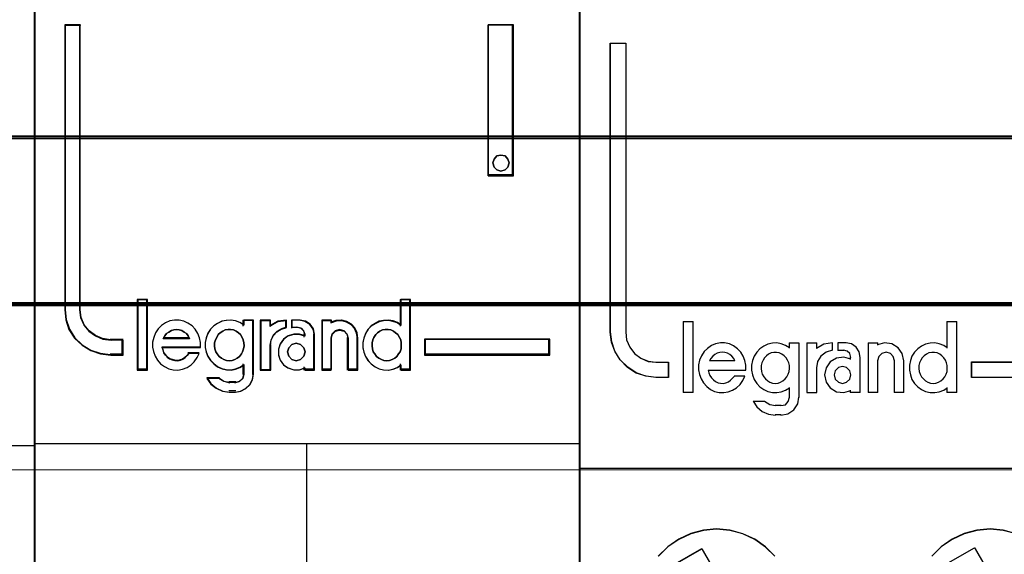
# Model space of a CAD drawing. Header units: millimetres. Extents: x -1290 to 1795, y -4192 to -1311.
# Tile 904 of 1056: x 1443.54 to 1450.02, y -2229.33 to -2225.81. Entities that reach past the tile are written whole.
import ezdxf

# ---------------------------------------------------------------- set-up
doc = ezdxf.new("R2010")
doc.units = ezdxf.units.MM
doc.layers.add('30', color=7, linetype='Continuous')
doc.layers.add('45', color=7, linetype='Continuous')
doc.layers.add('Aparatura', color=7, linetype='Continuous', lineweight=13)

# ---------------------------------------------------------------- blocks, each defined once
blk = doc.blocks.new('*U270')
at = {"layer": '45', "color": 7}
blk.add_lwpolyline([(378.503165, -233.620833), (306.482346, -233.620833), (306.482346, -315.649396), (378.503165, -315.649396), (378.503165, -233.620833)], close=True, dxfattribs=at)
at = {"layer": '45', "color": 139}
blk.add_lwpolyline([(378.503165, -233.620833), (306.482346, -233.620833), (306.482346, -315.649396), (378.503165, -315.649396), (378.503165, -233.620833)], close=True, dxfattribs=at)
at = {"layer": '45', "color": 255}
blk.add_lwpolyline([(378.481681, -233.642379), (306.50383, -233.642379), (306.50383, -315.62785), (378.481681, -315.62785), (378.481681, -233.642379)], close=True, dxfattribs=at)
at = {"layer": '45', "color": 139}
blk.add_lwpolyline([(306.482346, -296.841682), (378.503165, -296.841682)], dxfattribs=at)
blk = doc.blocks.new('*U271')
at = {"layer": '45', "color": 7}
for points in [[(396.445708, -233.780631), (378.472729, -233.780631), (378.472729, -315.511143), (396.445708, -315.511143), (396.445708, -233.780631)], [(381.396315, -293.859381), (381.396315, -293.370206), (380.994415, -293.370206), (380.722708, -293.331731), (380.484965, -293.227301), (380.275524, -293.078899), (380.111368, -292.875534), (380.003818, -292.633695), (379.975515, -292.36987), (379.975515, -282.993101), (379.471725, -282.993101), (379.471725, -292.36987), (379.505689, -292.705147), (379.613239, -293.023936), (379.794377, -293.304249), (380.043442, -293.535096), (380.33213, -293.710979), (380.649121, -293.820906), (380.994415, -293.859381), (381.396315, -293.859381)], [(393.416494, -282.993101), (393.416494, -287.955823), (394.254362, -287.955823), (394.254362, -282.993101), (393.416494, -282.993101)], [(394.068129, -287.406604), (394.103975, -287.536079), (394.068129, -287.677324), (393.972538, -287.765602), (393.835126, -287.806798), (393.703689, -287.765602), (393.608098, -287.677324), (393.572251, -287.536079), (393.608098, -287.406604), (393.703689, -287.306556), (393.835126, -287.27713), (393.972538, -287.306556), (394.068129, -287.406604)], [(382.182263, -294.335184), (382.182263, -292.044144), (381.876119, -292.044144), (381.876119, -294.335184), (382.182263, -294.335184)], [(395.446712, -293.335099), (391.323615, -293.335099), (391.323615, -293.859381), (395.446712, -293.859381), (395.446712, -293.335099)]]:
    blk.add_lwpolyline(points, close=True, dxfattribs=at)
at = {"layer": '45', "color": 139}
for points in [[(396.445708, -233.780631), (378.472729, -233.780631), (378.472729, -315.511143), (396.445708, -315.511143), (396.445708, -233.780631)], [(394.103975, -287.536079), (394.068129, -287.406604), (393.972538, -287.306556), (393.835126, -287.27713), (393.703689, -287.306556), (393.608098, -287.406604), (393.572251, -287.536079), (393.608098, -287.677324), (393.703689, -287.765602), (393.835126, -287.806798), (393.972538, -287.765602), (394.068129, -287.677324), (394.103975, -287.536079)], [(384.8897, -294.046111), (384.988072, -294.034743), (385.07487, -294.006323), (385.155882, -293.96085), (385.22532, -293.90401), (385.288972, -293.824433), (385.329478, -293.75054), (385.358411, -293.653911), (385.381557, -293.557283), (385.369984, -293.460654), (385.352625, -293.364025), (385.312119, -293.278764), (385.26004, -293.187819), (385.190601, -293.125295), (385.115376, -293.074138), (385.028577, -293.03435), (384.935993, -293.017298), (384.849194, -293.017298), (384.750823, -293.03435), (384.675598, -293.074138), (384.594586, -293.125295), (384.525147, -293.187819), (384.478855, -293.278764), (384.438349, -293.364025), (384.409416, -293.460654), (384.409416, -293.557283), (384.420989, -293.653911), (384.449922, -293.75054), (384.496214, -293.824433), (384.55408, -293.90401), (384.635092, -293.96085), (384.716103, -294.006323), (384.802902, -294.034743), (384.8897, -294.046111)], [(390.072184, -294.046111), (390.164677, -294.034743), (390.251388, -294.006323), (390.3381, -293.96085), (390.407469, -293.90401), (390.465277, -293.824433), (390.517304, -293.75054), (390.546208, -293.653911), (390.551989, -293.557283), (390.551989, -293.460654), (390.534647, -293.364025), (390.494181, -293.278764), (390.436373, -293.187819), (390.367004, -293.125295), (390.297635, -293.074138), (390.210923, -293.03435), (390.124211, -293.017298), (390.025938, -293.017298), (389.939226, -293.03435), (389.852515, -293.074138), (389.771584, -293.125295), (389.713776, -293.187819), (389.655968, -293.278764), (389.615503, -293.364025), (389.59238, -293.460654), (389.59238, -293.557283), (389.603941, -293.653911), (389.632845, -293.75054), (389.684872, -293.824433), (389.74268, -293.90401), (389.812049, -293.96085), (389.898761, -294.006323), (389.985473, -294.034743), (390.072184, -294.046111)], [(387.390291, -293.758833), (387.348603, -293.618126), (387.241403, -293.512595), (387.09847, -293.471556), (386.955537, -293.512595), (386.848337, -293.618126), (386.806649, -293.758833), (386.848337, -293.899541), (386.955537, -294.005071), (387.09847, -294.046111), (387.241403, -294.005071), (387.348603, -293.899541), (387.390291, -293.758833)]]:
    blk.add_lwpolyline(points, close=True, dxfattribs=at)
at = {"layer": '45', "color": 59}
for points in [[(396.427805, -233.798586), (378.490632, -233.798586), (378.490632, -315.493189), (396.427805, -315.493189), (396.427805, -233.798586)], [(393.416494, -282.993101), (393.416494, -287.955823), (394.254362, -287.955823), (394.254362, -282.993101), (393.416494, -282.993101)], [(394.068129, -287.406604), (394.103975, -287.536079), (394.068129, -287.677324), (393.972538, -287.765602), (393.835126, -287.806798), (393.703689, -287.765602), (393.608098, -287.677324), (393.572251, -287.536079), (393.608098, -287.406604), (393.703689, -287.306556), (393.835126, -287.27713), (393.972538, -287.306556), (394.068129, -287.406604)], [(382.201957, -294.353139), (382.201957, -292.02619), (381.858216, -292.02619), (381.858216, -294.353139), (382.201957, -294.353139)], [(389.288026, -293.456874), (389.288026, -293.618313), (389.316464, -293.768618), (389.373341, -293.90779), (389.458655, -294.041395), (389.566721, -294.152732), (389.691849, -294.247369), (389.822665, -294.308604), (389.970544, -294.342005), (390.12411, -294.353139), (390.277676, -294.325305), (390.419868, -294.269636), (390.544996, -294.186133), (390.544996, -294.353139), (390.863504, -294.353139), (390.863504, -292.02619), (390.544996, -292.02619), (390.544996, -292.883487), (390.419868, -292.799984), (390.277676, -292.749882), (390.12411, -292.722048), (389.970544, -292.733181), (389.822665, -292.761016), (389.691849, -292.827818), (389.566721, -292.911321), (389.458655, -293.022658), (389.373341, -293.156263), (389.316464, -293.306568), (389.288026, -293.456874)], [(382.363085, -293.596186), (382.391518, -293.747576), (382.448383, -293.898967), (382.527994, -294.027929), (382.630351, -294.145678), (382.755454, -294.240998), (382.903303, -294.308283), (383.045466, -294.341925), (383.199002, -294.353139), (383.352537, -294.325104), (383.500386, -294.269033), (383.631176, -294.184927), (383.73922, -294.078393), (383.83589, -293.943824), (383.904128, -293.803647), (383.557251, -293.803647), (383.500386, -293.876539), (383.432148, -293.943824), (383.352537, -293.994287), (383.278613, -294.022322), (383.193315, -294.039144), (383.102331, -294.027929), (383.017033, -294.011108), (382.931736, -293.983073), (382.852125, -293.927002), (382.79526, -293.859718), (382.738395, -293.781219), (382.709962, -293.697113), (382.681529, -293.613007), (383.943934, -293.613007), (383.943934, -293.450402), (383.915501, -293.287797), (383.85295, -293.147621), (383.767652, -293.013051), (383.665295, -292.90091), (383.528819, -292.80559), (383.392343, -292.749519), (383.238807, -292.71027), (383.085271, -292.71027), (382.931736, -292.738305), (382.789573, -292.794376), (382.66447, -292.889696), (382.545053, -292.99623), (382.459756, -293.130799), (382.402891, -293.28219), (382.363085, -293.433581), (382.363085, -293.596186)], [(384.184955, -293.144583), (384.128113, -293.294922), (384.099691, -293.445261), (384.099691, -293.606737), (384.128113, -293.757076), (384.184955, -293.896279), (384.275903, -294.029914), (384.37822, -294.141276), (384.503273, -294.235934), (384.651064, -294.297183), (384.79317, -294.330592), (384.946645, -294.341728), (385.094435, -294.313888), (385.236542, -294.258206), (385.372964, -294.174685), (385.372964, -294.492067), (385.333174, -294.63127), (385.225173, -294.725928), (385.094435, -294.764905), (384.889802, -294.764905), (384.707906, -294.725928), (384.543063, -294.63127), (384.15085, -294.63127), (384.281587, -294.815018), (384.457799, -294.954221), (384.668117, -295.048879), (384.889802, -295.07672), (385.094435, -295.07672), (385.276332, -295.048879), (385.435491, -294.965358), (385.571913, -294.842859), (385.657176, -294.670247), (385.691282, -294.492067), (385.691282, -292.71027), (385.372964, -292.71027), (385.372964, -292.871745), (385.236542, -292.788223), (385.094435, -292.73811), (384.946645, -292.71027), (384.79317, -292.721406), (384.651064, -292.749246), (384.503273, -292.816064), (384.37822, -292.899586), (384.275903, -293.010948), (384.184955, -293.144583)], [(385.913281, -292.71027), (385.913281, -294.353139), (386.23895, -294.353139), (386.23895, -293.528901), (386.268028, -293.366296), (386.34363, -293.203691), (386.465756, -293.080336), (386.611144, -292.99623), (386.779794, -292.945766), (386.779794, -292.71027), (386.494833, -292.749519), (386.23895, -292.884089), (386.23895, -292.71027), (385.913281, -292.71027)], [(385.932975, -292.728224), (385.932975, -294.335184), (386.244514, -294.335184), (386.244514, -293.528962), (386.272329, -293.369911), (386.344651, -293.210861), (386.461478, -293.090202), (386.600558, -293.007934), (386.761891, -292.958574), (386.761891, -292.728224), (386.489294, -292.766616), (386.244514, -292.898244), (386.244514, -292.728224), (385.932975, -292.728224)], [(386.56499, -293.500866), (386.507666, -293.669077), (386.507666, -293.859718), (386.56499, -294.027929), (386.679639, -294.184927), (386.822951, -294.285854), (387.012122, -294.341925), (387.19556, -294.341925), (387.378999, -294.285854), (387.378999, -294.353139), (387.700016, -294.353139), (387.700016, -293.175656), (387.659889, -292.99623), (387.550972, -292.844839), (387.396196, -292.749519), (387.212758, -292.71027), (386.949065, -292.71027), (386.949065, -292.945766), (387.138236, -292.945766), (387.252885, -292.973802), (387.338872, -293.063515), (387.378999, -293.175656), (387.378999, -293.242941), (387.19556, -293.18687), (387.012122, -293.18687), (386.822951, -293.242941), (386.679639, -293.349475), (386.56499, -293.500866)], [(387.934547, -292.71027), (387.934547, -294.353139), (388.2441, -294.353139), (388.2441, -293.299011), (388.284227, -293.158835), (388.387411, -293.063515), (388.52499, -293.024265), (388.674034, -293.063515), (388.765753, -293.158835), (388.80588, -293.299011), (388.80588, -294.353139), (389.126898, -294.353139), (389.126898, -293.299011), (389.098235, -293.130799), (389.029446, -292.968195), (388.914797, -292.844839), (388.760021, -292.760733), (388.59378, -292.71027), (388.410341, -292.721484), (388.2441, -292.777554), (388.2441, -292.71027), (387.934547, -292.71027)], [(387.952451, -292.728224), (387.952451, -294.335184), (388.252707, -294.335184), (388.252707, -293.304097), (388.291629, -293.166985), (388.391715, -293.073748), (388.525162, -293.035357), (388.66973, -293.073748), (388.758695, -293.166985), (388.797617, -293.304097), (388.797617, -294.335184), (389.108995, -294.335184), (389.108995, -293.304097), (389.081193, -293.139562), (389.014469, -292.980512), (388.903263, -292.859853), (388.753135, -292.777585), (388.591886, -292.728224), (388.413956, -292.739193), (388.252707, -292.794039), (388.252707, -292.728224), (387.952451, -292.728224)], [(383.537556, -293.229092), (383.58408, -293.32253), (382.717568, -293.32253), (382.769907, -293.229092), (382.828063, -293.154341), (382.897849, -293.104507), (382.985082, -293.048444), (383.066499, -293.029756), (383.153732, -293.017298), (383.240965, -293.029756), (383.328197, -293.048444), (383.409615, -293.104507), (383.479401, -293.154341), (383.537556, -293.229092)], [(383.58408, -293.32253), (382.717568, -293.32253), (382.769907, -293.229092), (382.828063, -293.154341), (382.897849, -293.104507), (382.985082, -293.048444), (383.066499, -293.029756), (383.153732, -293.017298), (383.240965, -293.029756), (383.328197, -293.048444), (383.409615, -293.104507), (383.479401, -293.154341), (383.537556, -293.229092), (383.58408, -293.32253)], [(385.288972, -293.824433), (385.22532, -293.90401), (385.155882, -293.96085), (385.07487, -294.006323), (384.988072, -294.034743), (384.8897, -294.046111), (384.802902, -294.034743), (384.716103, -294.006323), (384.635092, -293.96085), (384.55408, -293.90401), (384.496214, -293.824433), (384.449922, -293.75054), (384.420989, -293.653911), (384.409416, -293.557283), (384.409416, -293.460654), (384.438349, -293.364025), (384.478855, -293.278764), (384.525147, -293.187819), (384.594586, -293.125295), (384.675598, -293.074138), (384.750823, -293.03435), (384.849194, -293.017298), (384.935993, -293.017298), (385.028577, -293.03435), (385.115376, -293.074138), (385.190601, -293.125295), (385.26004, -293.187819), (385.312119, -293.278764), (385.352625, -293.364025), (385.369984, -293.460654), (385.381557, -293.557283), (385.358411, -293.653911), (385.329478, -293.75054), (385.288972, -293.824433)], [(384.478855, -293.278764), (384.525147, -293.187819), (384.594586, -293.125295), (384.675598, -293.074138), (384.750823, -293.03435), (384.849194, -293.017298), (384.935993, -293.017298), (385.028577, -293.03435), (385.115376, -293.074138), (385.190601, -293.125295), (385.26004, -293.187819), (385.312119, -293.278764), (385.352625, -293.364025), (385.369984, -293.460654), (385.381557, -293.557283), (385.358411, -293.653911), (385.329478, -293.75054), (385.288972, -293.824433), (385.22532, -293.90401), (385.155882, -293.96085), (385.07487, -294.006323), (384.988072, -294.034743), (384.8897, -294.046111), (384.802902, -294.034743), (384.716103, -294.006323), (384.635092, -293.96085), (384.55408, -293.90401), (384.496214, -293.824433), (384.449922, -293.75054), (384.420989, -293.653911), (384.409416, -293.557283), (384.409416, -293.460654), (384.438349, -293.364025), (384.478855, -293.278764)], [(390.210923, -293.03435), (390.297635, -293.074138), (390.367004, -293.125295), (390.436373, -293.187819), (390.494181, -293.278764), (390.534647, -293.364025), (390.551989, -293.460654), (390.551989, -293.557283), (390.546208, -293.653911), (390.517304, -293.75054), (390.465277, -293.824433), (390.407469, -293.90401), (390.3381, -293.96085), (390.251388, -294.006323), (390.164677, -294.034743), (390.072184, -294.046111), (389.985473, -294.034743), (389.898761, -294.006323), (389.812049, -293.96085), (389.74268, -293.90401), (389.684872, -293.824433), (389.632845, -293.75054), (389.603941, -293.653911), (389.59238, -293.557283), (389.59238, -293.460654), (389.615503, -293.364025), (389.655968, -293.278764), (389.713776, -293.187819), (389.771584, -293.125295), (389.852515, -293.074138), (389.939226, -293.03435), (390.025938, -293.017298), (390.124211, -293.017298), (390.210923, -293.03435)], [(389.615503, -293.364025), (389.655968, -293.278764), (389.713776, -293.187819), (389.771584, -293.125295), (389.852515, -293.074138), (389.939226, -293.03435), (390.025938, -293.017298), (390.124211, -293.017298), (390.210923, -293.03435), (390.297635, -293.074138), (390.367004, -293.125295), (390.436373, -293.187819), (390.494181, -293.278764), (390.534647, -293.364025), (390.551989, -293.460654), (390.551989, -293.557283), (390.546208, -293.653911), (390.517304, -293.75054), (390.465277, -293.824433), (390.407469, -293.90401), (390.3381, -293.96085), (390.251388, -294.006323), (390.164677, -294.034743), (390.072184, -294.046111), (389.985473, -294.034743), (389.898761, -294.006323), (389.812049, -293.96085), (389.74268, -293.90401), (389.684872, -293.824433), (389.632845, -293.75054), (389.603941, -293.653911), (389.59238, -293.557283), (389.59238, -293.460654), (389.615503, -293.364025)], [(395.428809, -293.353054), (391.343308, -293.353054), (391.343308, -293.841426), (395.428809, -293.841426), (395.428809, -293.353054)], [(387.348603, -293.618126), (387.390291, -293.758833), (387.348603, -293.899541), (387.241403, -294.005071), (387.09847, -294.046111), (386.955537, -294.005071), (386.848337, -293.899541), (386.806649, -293.758833), (386.848337, -293.618126), (386.955537, -293.512595), (387.09847, -293.471556), (387.241403, -293.512595), (387.348603, -293.618126)], [(386.806649, -293.758833), (386.848337, -293.618126), (386.955537, -293.512595), (387.09847, -293.471556), (387.241403, -293.512595), (387.348603, -293.618126), (387.390291, -293.758833), (387.348603, -293.899541), (387.241403, -294.005071), (387.09847, -294.046111), (386.955537, -294.005071), (386.848337, -293.899541), (386.806649, -293.758833)]]:
    blk.add_lwpolyline(points, close=True, dxfattribs=at)
at = {"layer": '45', "color": 139}
for points in [[(379.471725, -282.993101), (379.471725, -292.376309)], [(379.471725, -282.993101), (380.003449, -282.993101)], [(379.965852, -282.993101), (379.965852, -292.376309)], [(393.416494, -287.955823), (393.416494, -282.993101)], [(393.416494, -282.993101), (394.254362, -282.993101)], [(394.214975, -287.955823), (394.214975, -282.993101)], [(393.416494, -287.918118), (394.254362, -287.918118)], [(381.858216, -292.02619), (381.858216, -294.353139)], [(381.858216, -292.02619), (382.201957, -292.02619)], [(382.16257, -292.02619), (382.16257, -294.353139)], [(390.514392, -292.02619), (390.514392, -292.907773)], [(390.514392, -292.02619), (390.863504, -292.02619)], [(390.824117, -292.02619), (390.824117, -294.353139)], [(379.471725, -292.336809), (379.505868, -292.679528), (379.613986, -293.005392), (379.796079, -293.291928), (380.046457, -293.527898), (380.336667, -293.707685), (380.65533, -293.820052), (381.002445, -293.859381)], [(379.965852, -292.336809), (379.994647, -292.610038), (380.104065, -292.860499), (380.271071, -293.071113), (380.484149, -293.224805), (380.726021, -293.332958), (381.002445, -293.372804)], [(383.943934, -293.613007), (383.943934, -293.450402), (383.915501, -293.287797), (383.85295, -293.147621), (383.767652, -293.013051), (383.665295, -292.90091), (383.528819, -292.80559), (383.392343, -292.749519), (383.238807, -292.71027), (383.085271, -292.71027), (382.931736, -292.738305), (382.789573, -292.794376), (382.66447, -292.889696), (382.545053, -292.99623), (382.459756, -293.130799), (382.402891, -293.28219), (382.363085, -293.433581), (382.363085, -293.596186), (382.391518, -293.747576), (382.448383, -293.898967), (382.527994, -294.027929), (382.630351, -294.145678), (382.755454, -294.240998), (382.903303, -294.308283), (383.045466, -294.341925), (383.199002, -294.353139), (383.352537, -294.325104), (383.500386, -294.269033), (383.631176, -294.184927), (383.73922, -294.078393), (383.83589, -293.943824), (383.904128, -293.803647)], [(385.381557, -292.872874), (385.244215, -292.788769), (385.101149, -292.738305), (384.952361, -292.71027), (384.79785, -292.721484), (384.654785, -292.749519), (384.505997, -292.816804), (384.3801, -292.90091), (384.277092, -293.013051), (384.185531, -293.147621), (384.128304, -293.299011), (384.099691, -293.450402), (384.099691, -293.613007), (384.128304, -293.764397), (384.185531, -293.904574), (384.277092, -294.039144), (384.3801, -294.151285), (384.505997, -294.246605), (384.654785, -294.308283), (384.79785, -294.341925), (384.952361, -294.353139), (385.101149, -294.325104), (385.244215, -294.269033), (385.381557, -294.184927)], [(385.34217, -292.71027), (385.34217, -292.907773)], [(385.34217, -292.71027), (385.691282, -292.71027)], [(385.653685, -292.71027), (385.653685, -294.500369)], [(385.913281, -292.71027), (385.913281, -294.353139)], [(385.913281, -292.71027), (386.264183, -292.71027)], [(386.779794, -292.71027), (386.487376, -292.7573), (386.224796, -292.918546)], [(386.224796, -292.71027), (386.224796, -292.918546)], [(386.740407, -292.71027), (386.740407, -292.977797)], [(386.935551, -292.71027), (386.935551, -292.977797)], [(387.229163, -292.71027), (386.935551, -292.71027)], [(387.700016, -293.202233), (387.657996, -293.01256), (387.543943, -292.852524), (387.381866, -292.75176), (387.189776, -292.71027)], [(387.934547, -292.71027), (387.934547, -294.353139)], [(387.934547, -292.71027), (388.272917, -292.71027)], [(389.126898, -293.32253), (389.097892, -293.147599), (389.028279, -292.978498), (388.912257, -292.850215), (388.755628, -292.762749), (388.587397, -292.71027), (388.401762, -292.721932), (388.23353, -292.780242)], [(388.23353, -292.71027), (388.23353, -292.814408)], [(390.551989, -292.872874), (390.426165, -292.788769), (390.283182, -292.738305), (390.128762, -292.71027), (389.974341, -292.721484), (389.825639, -292.749519), (389.694096, -292.816804), (389.568271, -292.90091), (389.459605, -293.013051), (389.373815, -293.147621), (389.316623, -293.299011), (389.288026, -293.450402), (389.288026, -293.613007), (389.316623, -293.764397), (389.373815, -293.904574), (389.459605, -294.039144), (389.568271, -294.151285), (389.694096, -294.246605), (389.825639, -294.308283), (389.974341, -294.341925), (390.128762, -294.353139), (390.283182, -294.325104), (390.426165, -294.269033), (390.551989, -294.184927)], [(383.58408, -293.32253), (383.537556, -293.229092), (383.479401, -293.154341), (383.409615, -293.104507), (383.328197, -293.048444), (383.240965, -293.029756), (383.153732, -293.017298), (383.066499, -293.029756), (382.985082, -293.048444), (382.897849, -293.104507), (382.828063, -293.154341), (382.769907, -293.229092), (382.717568, -293.32253)], [(386.779794, -292.940092), (386.60673, -292.99261), (386.457537, -293.08014), (386.332215, -293.208517), (386.254635, -293.377741), (386.224796, -293.546966)], [(386.935551, -292.940092), (387.15755, -292.940092)], [(387.390291, -293.202233), (387.344937, -293.074359), (387.247748, -292.97206), (387.118164, -292.940092)], [(388.815383, -293.32253), (388.773822, -293.166799), (388.678826, -293.060902), (388.524456, -293.017298), (388.381962, -293.060902), (388.275091, -293.166799), (388.23353, -293.32253)], [(380.964849, -293.335099), (381.396315, -293.335099)], [(381.358718, -293.335099), (381.358718, -293.859381)], [(381.358718, -293.335099), (381.358718, -293.859381)], [(382.717568, -293.284825), (383.58408, -293.284825)], [(387.390291, -293.231954), (387.204476, -293.1753), (387.01866, -293.1753), (386.827037, -293.231954), (386.681868, -293.339596), (386.565733, -293.492561), (386.507666, -293.662522), (386.507666, -293.855145), (386.565733, -294.025106), (386.681868, -294.183736), (386.827037, -294.285713), (387.01866, -294.342366), (387.204476, -294.342366), (387.390291, -294.285713)], [(387.350905, -293.164528), (387.350905, -293.268666)], [(387.662419, -293.164528), (387.662419, -294.353139)], [(388.23353, -293.284825), (388.23353, -294.353139)], [(388.777786, -293.284825), (388.777786, -294.353139)], [(389.087511, -293.284825), (389.087511, -294.353139)], [(391.323615, -293.335099), (395.446712, -293.335099)], [(391.323615, -293.335099), (391.323615, -293.859381)], [(395.409115, -293.859381), (395.409115, -293.335099)], [(382.67281, -293.591853), (383.943934, -293.591853)], [(382.67281, -293.591853), (382.701815, -293.681509), (382.730821, -293.771165), (382.788832, -293.854845), (382.846842, -293.926569), (382.928058, -293.98634), (383.015074, -294.016226), (383.10209, -294.034157), (383.194908, -294.046111), (383.281924, -294.02818), (383.357338, -293.998294), (383.438553, -293.944501), (383.508166, -293.872776), (383.566177, -293.795074)], [(385.913281, -294.353139), (386.264183, -294.353139), (386.264183, -293.509261)], [(380.964849, -293.821675), (381.396315, -293.821675)], [(383.528581, -293.778584), (383.904547, -293.778584)], [(391.323615, -293.821675), (395.446712, -293.821675)], [(381.858216, -294.315434), (382.201957, -294.315434)], [(385.34217, -294.150249), (385.34217, -294.500369)], [(387.350905, -294.249001), (387.350905, -294.353139)], [(387.350905, -294.315434), (387.700016, -294.315434)], [(387.934547, -294.315434), (388.272917, -294.315434)], [(388.777786, -294.315434), (389.126898, -294.315434)], [(390.514392, -294.150249), (390.514392, -294.353139)], [(390.514392, -294.315434), (390.863504, -294.315434)], [(384.14982, -294.599121), (384.284121, -294.79613), (384.465136, -294.94538), (384.681186, -295.04687), (384.908914, -295.07672)], [(384.14982, -294.599121), (384.570544, -294.599121)], [(384.532948, -294.599121), (384.711686, -294.719942), (384.908914, -294.769692)], [(385.070042, -295.07672), (385.259373, -295.047479), (385.425036, -294.959757), (385.567034, -294.831097), (385.655783, -294.649805), (385.691282, -294.462664)], [(385.070042, -294.769692), (385.216264, -294.725831), (385.337055, -294.619311), (385.381557, -294.462664)], [(384.871317, -294.731987), (385.109429, -294.731987)], [(385.109429, -295.037219), (384.871317, -295.037219)], [(378.472729, -296.773454), (396.445708, -296.773454)], [(387.435049, -296.773454), (387.435049, -303.998489)]]:
    blk.add_lwpolyline(points, dxfattribs=at)
at = {"layer": '45', "color": 1}
for points in [[(381.396315, -293.859381), (381.396315, -293.370206), (380.994415, -293.370206), (380.722708, -293.331731), (380.484965, -293.227301), (380.275524, -293.078899), (380.111368, -292.875534), (380.003818, -292.633695), (379.975515, -292.36987), (379.975515, -282.993101), (379.471725, -282.993101), (379.471725, -292.36987), (379.505689, -292.705147), (379.613239, -293.023936), (379.794377, -293.304249), (380.043442, -293.535096), (380.33213, -293.710979), (380.649121, -293.820906), (380.994415, -293.859381), (381.396315, -293.859381)], [(381.378412, -293.841426), (381.378412, -293.353867), (380.983989, -293.353867), (380.717337, -293.31552), (380.484017, -293.211434), (380.278473, -293.063524), (380.117371, -292.860831), (380.011821, -292.619791), (379.984045, -292.356838), (379.984045, -283.011055), (379.489629, -283.011055), (379.489629, -292.356838), (379.52296, -292.691007), (379.62851, -293.008742), (379.806277, -293.288129), (380.050708, -293.518213), (380.334026, -293.693515), (380.645119, -293.803078), (380.983989, -293.841426), (381.378412, -293.841426)], [(395.446712, -293.335099), (391.323615, -293.335099), (391.323615, -293.859381), (395.446712, -293.859381), (395.446712, -293.335099)]]:
    blk.add_lwpolyline(points, close=True, dxfattribs=at)
blk = doc.blocks.new('*U272')
at = {"layer": '45', "color": 7}
for points in [[(396.443918, -233.608264), (414.447332, -233.608264), (414.447332, -233.608264), (414.447332, -316.599208), (414.447332, -316.599208), (396.443918, -316.599208), (396.443918, -316.599208), (396.443918, -233.608264), (396.443918, -233.608264)], [(397.441124, -283.596384), (397.944715, -283.596384), (397.944715, -293.10016), (397.973993, -293.357177), (398.079396, -293.596669), (398.231644, -293.806956), (398.44245, -293.958829), (398.682534, -294.063972), (398.940185, -294.093179), (399.344229, -294.093179), (399.344229, -294.59553), (398.940185, -294.59553), (398.612265, -294.554641), (398.290201, -294.449497), (398.009127, -294.262576), (397.763188, -294.017242), (397.587516, -293.731019), (397.482114, -293.427272), (397.441124, -293.10016), (397.441124, -283.596384)], [(402.8673, -294.793033), (402.961883, -294.781237), (403.038731, -294.751747), (403.121491, -294.710462), (403.192428, -294.645584), (403.251542, -294.574809), (403.292922, -294.492237), (403.322479, -294.403768), (403.340214, -294.303502), (403.334302, -294.209135), (403.310657, -294.114767), (403.275188, -294.026298), (403.227897, -293.949625), (403.162871, -293.884747), (403.080111, -293.825767), (402.997351, -293.79038), (402.90868, -293.778584), (402.820009, -293.778584), (402.737249, -293.79038), (402.648578, -293.825767), (402.577641, -293.884747), (402.512615, -293.949625), (402.465324, -294.026298), (402.423944, -294.114767), (402.406209, -294.209135), (402.400298, -294.303502), (402.412121, -294.403768), (402.435766, -294.492237), (402.488969, -294.574809), (402.542172, -294.645584), (402.61902, -294.710462), (402.689957, -294.751747), (402.778629, -294.781237), (402.8673, -294.793033)], [(408.070772, -294.793033), (408.159494, -294.781237), (408.242302, -294.751747), (408.32511, -294.710462), (408.396088, -294.645584), (408.455236, -294.574809), (408.490725, -294.492237), (408.526214, -294.403768), (408.532129, -294.303502), (408.532129, -294.209135), (408.50847, -294.114767), (408.478895, -294.026298), (408.419747, -293.949625), (408.354684, -293.884747), (408.283706, -293.825767), (408.200898, -293.79038), (408.112175, -293.778584), (408.023453, -293.778584), (407.928815, -293.79038), (407.851922, -293.825767), (407.775029, -293.884747), (407.709966, -293.949625), (407.662648, -294.026298), (407.621244, -294.114767), (407.597584, -294.209135), (407.597584, -294.303502), (407.603499, -294.403768), (407.638988, -294.492237), (407.680392, -294.574809), (407.745455, -294.645584), (407.810519, -294.710462), (407.893326, -294.751747), (407.982049, -294.781237), (408.070772, -294.793033)], [(405.352528, -294.512937), (405.322657, -294.375869), (405.215122, -294.274558), (405.083689, -294.232842), (404.946282, -294.274558), (404.838747, -294.375869), (404.802902, -294.512937), (404.838747, -294.650005), (404.946282, -294.751317), (405.083689, -294.793033), (405.215122, -294.751317), (405.322657, -294.650005), (405.352528, -294.512937)], [(408.566145, -300.704759), (409.431816, -300.208218), (409.449364, -300.237426), (409.999182, -301.189616), (410.47881, -301.323974), (410.876551, -302.013288), (410.75372, -302.492304), (411.303538, -303.438651), (410.437867, -303.941033), (409.888048, -302.994686), (409.402571, -302.860328), (409.00483, -302.171013), (409.133511, -301.691998), (409.121812, -301.662789), (408.566145, -300.704759)], [(399.57518, -300.739393), (400.447006, -300.236946), (401.002868, -301.189259), (401.476814, -301.323634), (401.874694, -302.013038), (401.751819, -302.492116), (402.301831, -303.438586), (401.430004, -303.941033), (400.879993, -302.994563), (400.406048, -302.860188), (400.008167, -302.170783), (400.131042, -301.691706), (399.57518, -300.739393)]]:
    blk.add_lwpolyline(points, close=True, dxfattribs=at)
at = {"layer": '45', "color": 59}
blk.add_lwpolyline([(396.447498, -233.613651), (414.443751, -233.613651), (414.443751, -316.593821), (396.447498, -316.593821), (396.447498, -233.613651)], close=True, dxfattribs=at)
at = {"layer": '45', "color": 1}
for points in [[(397.437543, -283.590997), (397.943029, -283.590997), (397.943029, -283.590997), (397.943029, -293.104082), (397.943029, -293.104082), (397.972418, -293.36135), (398.078217, -293.601078), (398.231038, -293.81157), (398.442637, -293.963592), (398.683625, -294.068838), (398.942245, -294.098073), (398.942245, -294.098073), (399.34781, -294.098073), (399.34781, -294.098073), (399.34781, -294.600916), (399.34781, -294.600916), (398.942245, -294.600916), (398.942245, -294.600916), (398.613092, -294.559987), (398.289816, -294.454741), (398.007684, -294.267637), (397.760819, -294.022062), (397.584487, -293.735559), (397.478687, -293.431514), (397.437543, -293.104082), (397.437543, -293.104082), (397.437543, -283.590997), (397.437543, -283.590997)], [(409.33419, -294.087407), (413.442965, -294.087407), (413.442965, -294.087407), (413.442965, -294.600916), (413.442965, -294.600916), (409.33419, -294.600916), (409.33419, -294.600916), (409.33419, -294.087407), (409.33419, -294.087407)], [(409.337771, -294.092794), (413.437594, -294.092794), (413.437594, -294.59553), (409.337771, -294.59553), (409.337771, -294.092794)]]:
    blk.add_lwpolyline(points, close=True, dxfattribs=at)
at = {"layer": '45', "color": 7}
for points in [[(399.840147, -292.760543), (399.840147, -295.09647)], [(399.840147, -292.760543), (400.160613, -292.760543)], [(400.149871, -292.760543), (400.149871, -295.09647)], [(408.521387, -292.760543), (408.521387, -293.631354)], [(408.521387, -292.760543), (408.847225, -292.760543)], [(408.836483, -292.760543), (408.836483, -295.09647)], [(401.90259, -294.361807), (401.90259, -294.197242), (401.867284, -294.044432), (401.814324, -293.891622), (401.731943, -293.762321), (401.626024, -293.650652), (401.496567, -293.556615), (401.361226, -293.491965), (401.202347, -293.462578), (401.061122, -293.462578), (400.902243, -293.491965), (400.766902, -293.550738), (400.637445, -293.638897), (400.531526, -293.744689), (400.44326, -293.885744), (400.378532, -294.0268), (400.343225, -294.185487), (400.343225, -294.344175), (400.372647, -294.496985), (400.425607, -294.643917), (400.507988, -294.779096), (400.613907, -294.896642), (400.73748, -294.990679), (400.872821, -295.055329), (401.019931, -295.090593), (401.172925, -295.09647), (401.320035, -295.072961), (401.46126, -295.014188), (401.590717, -294.937783), (401.708405, -294.831991), (401.796671, -294.70269), (401.861399, -294.555758)], [(403.340214, -293.621266), (403.210534, -293.544861), (403.063171, -293.486087), (402.921702, -293.462578), (402.774339, -293.468455), (402.626976, -293.503719), (402.491401, -293.56837), (402.361722, -293.656529), (402.261515, -293.768198), (402.173097, -293.897499), (402.114151, -294.044432), (402.090573, -294.197242), (402.090573, -294.361807), (402.114151, -294.514617), (402.173097, -294.661549), (402.261515, -294.79085), (402.361722, -294.902519), (402.491401, -294.990679), (402.626976, -295.055329), (402.774339, -295.090593), (402.921702, -295.09647), (403.063171, -295.072961), (403.210534, -295.014188), (403.340214, -294.937783)], [(403.329472, -293.462578), (403.329472, -293.631354)], [(403.329472, -293.462578), (403.649938, -293.462578)], [(403.639196, -293.462578), (403.639196, -295.261655)], [(403.907744, -293.462578), (403.907744, -295.09647)], [(403.907744, -293.462578), (404.235371, -293.462578)], [(404.749192, -293.462578), (404.469028, -293.506149), (404.22463, -293.649309)], [(404.22463, -293.462578), (404.22463, -293.649309)], [(404.749192, -293.695991), (404.54652, -293.761427), (404.373653, -293.892298), (404.260395, -294.070758), (404.22463, -294.284911)], [(404.73845, -293.462578), (404.73845, -293.706764)], [(404.931804, -293.462578), (404.931804, -293.706764)], [(405.200352, -293.462578), (404.931804, -293.462578)], [(404.931804, -293.695991), (405.123368, -293.695991)], [(405.352528, -293.940177), (405.321772, -293.81198), (405.235653, -293.726515), (405.112626, -293.695991)], [(405.667624, -293.940177), (405.625798, -293.749138), (405.530195, -293.599888), (405.37484, -293.492428), (405.18961, -293.462578)], [(405.9308, -293.462578), (405.9308, -295.09647)], [(405.9308, -293.462578), (406.245896, -293.462578)], [(407.099877, -294.051498), (407.052494, -293.81355), (406.916271, -293.617244), (406.708975, -293.492322), (406.466142, -293.462578), (406.235154, -293.528014)], [(406.235154, -293.462578), (406.235154, -293.537989)], [(408.532129, -293.621266), (408.414139, -293.544861), (408.266651, -293.486087), (408.119163, -293.462578), (407.965775, -293.468455), (407.818288, -293.503719), (407.682599, -293.56837), (407.558709, -293.656529), (407.452518, -293.768198), (407.369924, -293.897499), (407.316829, -294.044432), (407.293231, -294.197242), (407.293231, -294.361807), (407.316829, -294.514617), (407.369924, -294.661549), (407.452518, -294.79085), (407.558709, -294.902519), (407.682599, -294.990679), (407.818288, -295.055329), (407.965775, -295.090593), (408.119163, -295.09647), (408.266651, -295.072961), (408.414139, -295.014188), (408.532129, -294.937783)], [(401.540946, -294.051498), (401.499439, -293.978608), (401.434213, -293.899645), (401.368987, -293.844978), (401.297832, -293.80246), (401.202958, -293.778163), (401.125873, -293.766015), (401.042858, -293.778163), (400.953913, -293.80246), (400.876828, -293.844978), (400.811602, -293.899645), (400.746376, -293.978608), (400.704869, -294.051498)], [(400.704869, -294.040725), (401.540946, -294.040725)], [(405.352528, -293.994241), (405.127319, -293.929404), (404.890257, -293.958876), (404.6769, -294.082656), (404.540589, -294.277166), (404.493177, -294.512937), (404.540589, -294.748708), (404.6769, -294.943219), (404.890257, -295.066999), (405.127319, -295.09647), (405.352528, -295.031633)], [(405.339996, -293.929404), (405.339996, -294.004815)], [(405.656882, -293.929404), (405.656882, -295.09647)], [(406.795523, -294.051498), (406.753793, -293.911793), (406.658411, -293.808534), (406.515338, -293.766015), (406.378227, -293.808534), (406.276884, -293.911793), (406.235154, -294.051498)], [(406.235154, -294.040725), (406.235154, -295.09647)], [(406.784781, -294.040725), (406.784781, -295.09647)], [(407.089135, -294.040725), (407.089135, -295.09647)], [(400.658321, -294.35673), (401.90259, -294.35673)], [(400.658321, -294.35673), (400.676089, -294.446381), (400.717548, -294.536033), (400.76493, -294.607754), (400.830081, -294.673498), (400.901154, -294.727289), (400.984072, -294.769126), (401.066991, -294.78108), (401.155832, -294.793033), (401.244674, -294.775103), (401.327592, -294.745219), (401.398665, -294.691428), (401.463816, -294.625684), (401.523043, -294.553963)], [(403.907744, -295.09647), (404.235371, -295.09647), (404.235371, -294.274138)], [(401.512301, -294.548847), (401.861413, -294.548847)], [(403.329472, -294.927695), (403.329472, -295.261655)], [(405.339996, -295.02106), (405.339996, -295.09647)], [(408.521387, -294.927695), (408.521387, -295.09647)], [(399.840147, -295.085697), (400.160613, -295.085697)], [(403.055553, -295.839801), (403.287364, -295.792067), (403.477567, -295.666764), (403.608331, -295.469859), (403.649938, -295.249087)], [(403.055553, -295.523796), (403.200912, -295.493273), (403.297817, -295.383389), (403.340214, -295.249087)], [(405.339996, -295.085697), (405.667624, -295.085697)], [(405.9308, -295.085697), (406.245896, -295.085697)], [(406.784781, -295.085697), (407.099877, -295.085697)], [(408.521387, -295.085697), (408.847225, -295.085697)], [(402.137122, -295.378361), (402.261736, -295.564136), (402.439757, -295.713954), (402.647448, -295.803845), (402.872941, -295.839801)], [(402.137122, -295.378361), (402.529201, -295.378361)], [(402.516668, -295.378361), (402.685747, -295.49218), (402.872941, -295.523796)], [(402.862199, -295.513023), (403.066295, -295.513023)], [(403.066295, -295.827233), (402.862199, -295.827233)], [(396.443918, -297.586809), (414.447332, -297.586809)], [(402.85367, -300.479083), (402.549041, -300.174664), (402.197545, -299.922933), (401.805041, -299.741453), (401.371529, -299.624369), (400.938018, -299.583389), (400.504506, -299.624369), (400.08857, -299.735599), (399.690208, -299.922933), (399.332854, -300.16881), (399.016507, -300.479083)], [(402.851156, -300.482865), (402.54707, -300.178991), (402.196202, -299.927711), (401.804399, -299.746556), (401.371661, -299.629682), (400.938924, -299.588776), (400.506186, -299.629682), (400.090992, -299.740712), (399.693341, -299.927711), (399.336624, -300.173148), (399.020843, -300.482865)], [(410.803007, -299.741453), (410.375312, -299.624369), (409.941759, -299.583389), (409.508205, -299.624369), (409.086369, -299.735599), (408.693827, -299.922933), (408.330579, -300.16881), (408.020061, -300.479083)], [(410.800578, -299.746556), (410.373648, -299.629682), (409.940869, -299.588776), (409.50809, -299.629682), (409.087008, -299.740712), (408.695167, -299.927711), (408.332569, -300.173148), (408.022605, -300.482865)], [(408.562564, -300.700805), (409.431066, -300.202832), (409.448671, -300.232124), (410.000287, -301.187061)], [(399.571599, -300.735468), (400.445715, -300.23156), (400.445715, -300.23156), (401.003037, -301.186642)]]:
    blk.add_lwpolyline(points, dxfattribs=at)
blk = doc.blocks.new('*U278')
at = {"layer": '30', "color": 7}
for points in [[(548.842747, -412.524831), (117.158256, -412.524831), (117.158256, -414.039739), (117.158256, -435.110729), (117.158256, -436.625636), (548.842747, -436.625636), (548.842747, -435.110729), (548.842747, -414.039739), (548.842747, -412.524831)], [(117.158256, -436.539453), (548.842747, -436.539453), (117.158256, -436.539453)], [(548.842747, -436.539453), (117.158256, -436.539453), (117.158256, -438.016824), (117.158256, -439.577819), (117.158256, -442.114436), (548.842747, -442.114436), (548.842747, -439.577819), (548.842747, -438.016824), (548.842747, -436.539453)], [(548.79978, -436.580749), (117.201224, -436.580749), (117.201224, -438.035757), (117.201224, -439.573124), (117.201224, -442.071345), (548.79978, -442.071345), (548.79978, -439.573124), (548.79978, -438.035757), (548.79978, -436.580749)], [(117.158256, -442.026458), (548.842747, -442.026458), (117.158256, -442.026458)]]:
    blk.add_lwpolyline(points, close=True, dxfattribs=at)

msp = doc.modelspace()

# ---------------------------------------------------------------- linework, layer by layer
at = {"layer": 'Aparatura', "color": 7, "lineweight": 13}
msp.add_lwpolyline([(1428.3433, -2219.781), (1514.6895, -2219.781), (1514.6895, -2228.7775), (1428.3433, -2228.7775), (1428.3433, -2219.781)], close=True, dxfattribs=at)
msp.add_lwpolyline([(1428.3433, -2228.7771), (1514.6895, -2228.7771)], dxfattribs=at)

# ---------------------------------------------------------------- block references
at = {"layer": 'Aparatura', "color": 7, "lineweight": 13, "xscale": 0.2, "yscale": 0.2, "zscale": 0.2}
for name, p in [('*U272', (1367.9373, -2169.2501)), ('*U270', (1367.9373, -2169.2501)), ('*U271', (1367.9373, -2169.2501)), ('*U278', (1404.8289, -2139.2723))]:
    msp.add_blockref(name, p, dxfattribs=at)

doc.saveas('drawing.dxf')
